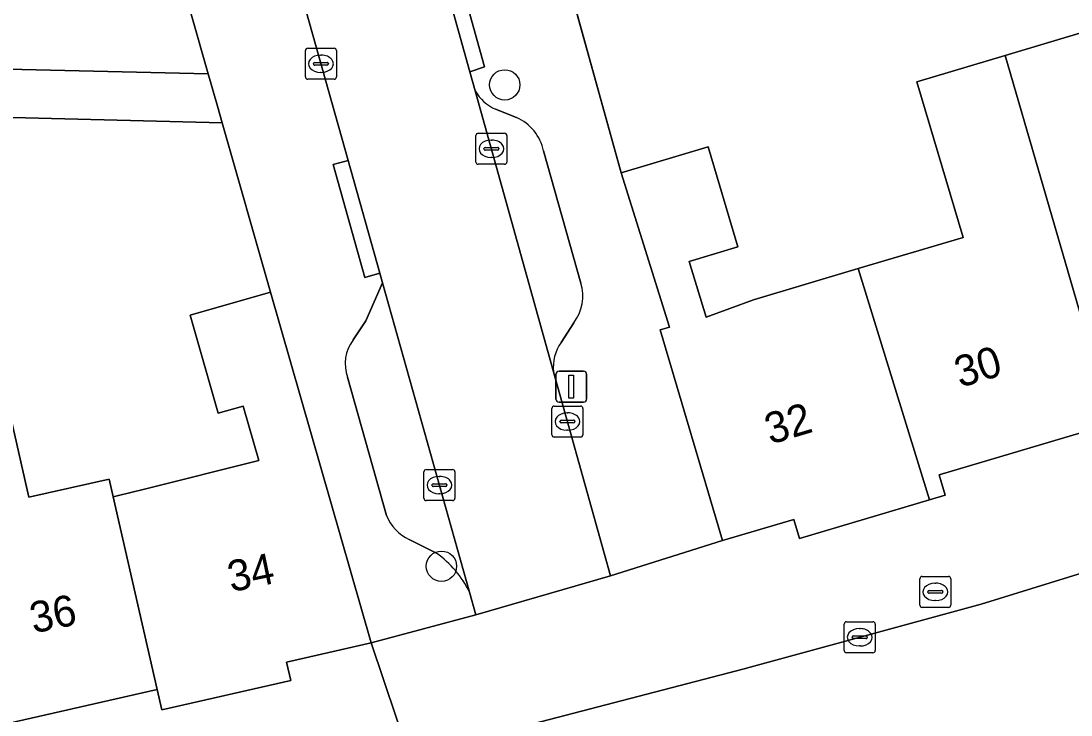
# Model space of a CAD drawing. Extents: x 161838 to 162344, y 381620 to 382160.
# Drawn here: x 162205.58 to 162239.49, y 381644.21 to 381666.61 of the extents above; entities that cross this region are included whole.
import ezdxf

# ---------------------------------------------------------------- set-up
doc = ezdxf.new("R2010")
doc.units = 0
for name, color, linetype in [('IMGEO_Berm_open', 7, 'Continuous'), ('IMGEO_Boom', 7, 'Continuous'), ('IMGEO_Brandkraan', 7, 'Continuous'), ('IMGEO_Erf', 7, 'Continuous'), ('IMGEO_Kolk', 7, 'Continuous'), ('IMGEO_Lichtmast', 7, 'Continuous'), ('IMGEO_Muur', 7, 'Continuous'), ('IMGEO_Pand', 7, 'Continuous'), ('IMGEO_Pand_nummerreeks', 7, 'Continuous'), ('IMGEO_Parkeervlak_open', 7, 'Continuous'), ('IMGEO_Rijbaan_lokaal_open', 7, 'Continuous'), ('IMGEO_Rijbaan_regionaal_gesloten', 7, 'Continuous'), ('IMGEO_Voetpad_open', 7, 'Continuous')]:
    doc.layers.add(name, color=color, linetype=linetype)

msp = doc.modelspace()

# ---------------------------------------------------------------- linework, layer by layer
at = {"layer": 'IMGEO_Berm_open'}
msp.add_arc((162120.639, 382045.642), 420.486, 285.34665, 289.11306, dxfattribs=at)
at = {"layer": 'IMGEO_Boom'}
for centre in [(162221.204, 381664.549), (162219.161, 381649.012)]:
    msp.add_circle(centre, 0.489, dxfattribs=at)
at = {"layer": 'IMGEO_Brandkraan'}
for p, q in [((162234.609, 381647.757), (162234.609, 381648.609)), ((162234.684, 381648.683), (162235.536, 381648.683)), ((162235.097, 381648.463), (162235.122, 381648.463)), ((162235.61, 381648.609), (162235.61, 381647.757)), ((162234.868, 381648.177), (162234.868, 381648.189)), ((162235.306, 381648.14), (162234.908, 381648.14)), ((162234.911, 381648.226), (162235.309, 381648.226)), ((162235.352, 381648.189), (162235.352, 381648.177)), ((162235.12, 381647.903), (162235.095, 381647.903)), ((162235.536, 381647.683), (162234.684, 381647.683))]:
    msp.add_line(p, q, dxfattribs=at)
for points in [[(162234.609, 381647.757), (162234.609, 381648.609)], [(162234.684, 381648.683), (162235.536, 381648.683)], [(162235.61, 381648.609), (162235.61, 381647.757)], [(162235.536, 381647.683), (162234.684, 381647.683)]]:
    msp.add_lwpolyline(points, dxfattribs=at)
for centre, radius, start, end in [((162234.686, 381648.607), 0.0765, 91.552, 178.448), ((162234.686, 381648.607), 0.0765, 91.552, 178.448), ((162235.534, 381648.607), 0.0765, 1.552, 88.448), ((162235.534, 381648.607), 0.0765, 1.552, 88.448), ((162234.908, 381648.186), 0.0403, 85.8775, 175.7526), ((162234.905, 381648.176), 0.0366, 178.938, 274.7102), ((162235.309, 381648.183), 0.043, 264.8664, 352.4533), ((162235.313, 381648.188), 0.0386, 1.7309, 96.639), ((162234.686, 381647.759), 0.0765, 181.552, 268.448), ((162234.686, 381647.759), 0.0765, 181.552, 268.448), ((162235.534, 381647.759), 0.0765, 271.552, 358.448), ((162235.534, 381647.759), 0.0765, 271.552, 358.448)]:
    msp.add_arc(centre, radius, start, end, dxfattribs=at)
for centre, major_axis, ratio, start_param, end_param in [((162235.096, 381648.183), (-0.387, 0.002), 0.722429, 4.712389, 7.853982), ((162235.121, 381648.183), (-0.39, 0.002), 0.717154, 1.570796, 4.712389)]:
    msp.add_ellipse(centre, major_axis=major_axis, ratio=ratio, start_param=start_param, end_param=end_param, dxfattribs=at)
at = {"layer": 'IMGEO_Erf'}
for points in [[(162169.769, 381665.971), (162175.381, 381665.835), (162175.473, 381668.458), (162179.271, 381668.325), (162182.42, 381668.215), (162182.625, 381668.207), (162183.122, 381668.19), (162183.031, 381665.574), (162201.323, 381665.149), (162201.341, 381667.859), (162205.169, 381667.776), (162205.151, 381665.056), (162211.629, 381664.907), (162209.452, 381672.542), (162204.645, 381671.168), (162202.284, 381670.493), (162200.911, 381675.128), (162199.554, 381675.698), (162198.461, 381676.191), (162196.236, 381671.255), (162193.523, 381672.479), (162190.982, 381673.625), (162193.196, 381678.533)], [(162247.052, 381676.144), (162238.757, 381673.589), (162239.475, 381670.879), (162236.071, 381669.924), (162233.575, 381669.223), (162232.433, 381668.903), (162231.714, 381671.613), (162222.883, 381669.205), (162224.963, 381661.714), (162227.769, 381662.548), (162228.727, 381659.322), (162227.16, 381658.849), (162227.713, 381657.048), (162229.234, 381657.614), (162232.618, 381658.619), (162236.003, 381659.625), (162234.51, 381664.65), (162237.36, 381665.497), (162240.211, 381666.344)], [(162204.663, 381656.373), (162205.831, 381651.236), (162208.43, 381651.826), (162208.561, 381651.251), (162208.686, 381651.281), (162209.568, 381651.501), (162213.264, 381652.425), (162212.76, 381654.181), (162211.952, 381653.949), (162211.045, 381657.111), (162213.638, 381657.855), (162212.079, 381663.327), (162204.871, 381663.503)]]:
    msp.add_lwpolyline(points, dxfattribs=at)
at = {"layer": 'IMGEO_Kolk'}
for p, q in [((162214.843, 381665.729), (162215.695, 381665.729)), ((162214.768, 381664.803), (162214.768, 381665.655)), ((162215.256, 381665.509), (162215.281, 381665.509)), ((162215.769, 381665.655), (162215.769, 381664.803)), ((162215.027, 381665.223), (162215.027, 381665.235)), ((162215.465, 381665.186), (162215.067, 381665.186)), ((162215.07, 381665.272), (162215.468, 381665.272)), ((162215.511, 381665.235), (162215.511, 381665.223)), ((162215.695, 381664.729), (162214.843, 381664.729)), ((162215.279, 381664.949), (162215.254, 381664.949)), ((162220.349, 381662.985), (162221.201, 381662.985)), ((162220.274, 381662.059), (162220.274, 381662.911)), ((162220.762, 381662.765), (162220.787, 381662.765)), ((162221.275, 381662.911), (162221.275, 381662.059)), ((162220.533, 381662.479), (162220.533, 381662.491)), ((162220.971, 381662.442), (162220.573, 381662.442)), ((162220.576, 381662.528), (162220.974, 381662.528)), ((162221.017, 381662.491), (162221.017, 381662.479)), ((162221.201, 381661.985), (162220.349, 381661.985)), ((162220.785, 381662.205), (162220.76, 381662.205)), ((162222.804, 381654.181), (162223.656, 381654.181)), ((162222.729, 381653.255), (162222.729, 381654.107)), ((162223.217, 381653.961), (162223.242, 381653.961)), ((162223.73, 381654.107), (162223.73, 381653.255)), ((162222.988, 381653.675), (162222.988, 381653.687)), ((162223.426, 381653.638), (162223.028, 381653.638)), ((162223.031, 381653.724), (162223.429, 381653.724)), ((162223.472, 381653.687), (162223.472, 381653.675)), ((162223.656, 381653.181), (162222.804, 381653.181)), ((162223.24, 381653.401), (162223.215, 381653.401)), ((162218.595, 381651.205), (162218.595, 381652.057)), ((162218.67, 381652.131), (162219.522, 381652.131)), ((162219.083, 381651.911), (162219.108, 381651.911)), ((162219.596, 381652.057), (162219.596, 381651.205)), ((162218.854, 381651.625), (162218.854, 381651.637)), ((162219.292, 381651.588), (162218.894, 381651.588)), ((162218.897, 381651.674), (162219.295, 381651.674)), ((162219.338, 381651.637), (162219.338, 381651.625)), ((162219.522, 381651.131), (162218.67, 381651.131)), ((162219.106, 381651.351), (162219.081, 381651.351)), ((162232.167, 381646.291), (162232.167, 381647.143)), ((162232.242, 381647.217), (162233.094, 381647.217)), ((162233.168, 381647.143), (162233.168, 381646.291)), ((162232.426, 381646.711), (162232.426, 381646.723)), ((162232.469, 381646.76), (162232.867, 381646.76)), ((162232.655, 381646.997), (162232.68, 381646.997)), ((162232.91, 381646.723), (162232.91, 381646.711)), ((162232.864, 381646.674), (162232.466, 381646.674)), ((162232.678, 381646.437), (162232.653, 381646.437)), ((162233.094, 381646.217), (162232.242, 381646.217))]:
    msp.add_line(p, q, dxfattribs=at)
for points in [[(162214.843, 381665.729), (162215.695, 381665.729)], [(162214.768, 381664.803), (162214.768, 381665.655)], [(162215.769, 381665.655), (162215.769, 381664.803)], [(162215.695, 381664.729), (162214.843, 381664.729)], [(162220.349, 381662.985), (162221.201, 381662.985)], [(162220.274, 381662.059), (162220.274, 381662.911)], [(162221.275, 381662.911), (162221.275, 381662.059)], [(162221.201, 381661.985), (162220.349, 381661.985)], [(162222.804, 381654.181), (162223.656, 381654.181)], [(162222.729, 381653.255), (162222.729, 381654.107)], [(162223.73, 381654.107), (162223.73, 381653.255)], [(162223.656, 381653.181), (162222.804, 381653.181)], [(162218.595, 381651.205), (162218.595, 381652.057)], [(162218.67, 381652.131), (162219.522, 381652.131)], [(162219.596, 381652.057), (162219.596, 381651.205)], [(162219.522, 381651.131), (162218.67, 381651.131)], [(162232.167, 381646.291), (162232.167, 381647.143)], [(162232.242, 381647.217), (162233.094, 381647.217)], [(162233.168, 381647.143), (162233.168, 381646.291)], [(162233.094, 381646.217), (162232.242, 381646.217)]]:
    msp.add_lwpolyline(points, dxfattribs=at)
for centre, radius, start, end in [((162214.845, 381665.653), 0.0765, 91.552, 178.448), ((162214.845, 381665.653), 0.0765, 91.552, 178.448), ((162215.693, 381665.653), 0.0765, 1.552, 88.448), ((162215.693, 381665.653), 0.0765, 1.552, 88.448), ((162215.067, 381665.232), 0.0403, 85.8775, 175.7526), ((162215.064, 381665.222), 0.0366, 178.938, 274.7102), ((162215.468, 381665.229), 0.043, 264.8664, 352.4533), ((162215.472, 381665.234), 0.0386, 1.7309, 96.639), ((162214.845, 381664.805), 0.0765, 181.552, 268.448), ((162214.845, 381664.805), 0.0765, 181.552, 268.448), ((162215.693, 381664.805), 0.0765, 271.552, 358.448), ((162215.693, 381664.805), 0.0765, 271.552, 358.448), ((162220.351, 381662.909), 0.0765, 91.552, 178.448), ((162220.351, 381662.909), 0.0765, 91.552, 178.448), ((162221.199, 381662.909), 0.0765, 1.552, 88.448), ((162221.199, 381662.909), 0.0765, 1.552, 88.448), ((162220.573, 381662.488), 0.0403, 85.8775, 175.7526), ((162220.57, 381662.478), 0.0366, 178.938, 274.7102), ((162220.974, 381662.485), 0.043, 264.8664, 352.4533), ((162220.978, 381662.49), 0.0386, 1.7309, 96.639), ((162220.351, 381662.061), 0.0765, 181.552, 268.448), ((162220.351, 381662.061), 0.0765, 181.552, 268.448), ((162221.199, 381662.061), 0.0765, 271.552, 358.448), ((162221.199, 381662.061), 0.0765, 271.552, 358.448), ((162222.806, 381654.105), 0.0765, 91.552, 178.448), ((162222.806, 381654.105), 0.0765, 91.552, 178.448), ((162223.654, 381654.105), 0.0765, 1.552, 88.448), ((162223.654, 381654.105), 0.0765, 1.552, 88.448), ((162223.028, 381653.684), 0.0403, 85.8775, 175.7526), ((162223.025, 381653.674), 0.0366, 178.938, 274.7102), ((162223.429, 381653.681), 0.043, 264.8664, 352.4533), ((162223.433, 381653.686), 0.0386, 1.7309, 96.639), ((162222.806, 381653.257), 0.0765, 181.552, 268.448), ((162222.806, 381653.257), 0.0765, 181.552, 268.448), ((162223.654, 381653.257), 0.0765, 271.552, 358.448), ((162223.654, 381653.257), 0.0765, 271.552, 358.448), ((162218.672, 381652.055), 0.0765, 91.552, 178.448), ((162218.672, 381652.055), 0.0765, 91.552, 178.448), ((162219.52, 381652.055), 0.0765, 1.552, 88.448), ((162219.52, 381652.055), 0.0765, 1.552, 88.448), ((162218.894, 381651.634), 0.0403, 85.8775, 175.7526), ((162218.891, 381651.624), 0.0366, 178.938, 274.7102), ((162219.295, 381651.631), 0.043, 264.8664, 352.4533), ((162219.299, 381651.636), 0.0386, 1.7309, 96.639), ((162218.672, 381651.207), 0.0765, 181.552, 268.448), ((162218.672, 381651.207), 0.0765, 181.552, 268.448), ((162219.52, 381651.207), 0.0765, 271.552, 358.448), ((162219.52, 381651.207), 0.0765, 271.552, 358.448), ((162232.244, 381647.141), 0.0765, 91.552, 178.448), ((162232.244, 381647.141), 0.0765, 91.552, 178.448), ((162233.092, 381647.141), 0.0765, 1.552, 88.448), ((162233.092, 381647.141), 0.0765, 1.552, 88.448), ((162232.466, 381646.72), 0.0403, 85.8775, 175.7526), ((162232.463, 381646.71), 0.0366, 178.938, 274.7102), ((162232.867, 381646.717), 0.043, 264.8664, 352.4533), ((162232.871, 381646.722), 0.0386, 1.7309, 96.639), ((162232.244, 381646.293), 0.0765, 181.552, 268.448), ((162232.244, 381646.293), 0.0765, 181.552, 268.448), ((162233.092, 381646.293), 0.0765, 271.552, 358.448), ((162233.092, 381646.293), 0.0765, 271.552, 358.448)]:
    msp.add_arc(centre, radius, start, end, dxfattribs=at)
for centre, major_axis, ratio, start_param, end_param in [((162215.255, 381665.229), (-0.387, 0.002), 0.722429, 4.712389, 7.853982), ((162215.28, 381665.229), (-0.39, 0.002), 0.717154, 1.570796, 4.712389), ((162220.761, 381662.485), (-0.387, 0.002), 0.722429, 4.712389, 7.853982), ((162220.786, 381662.485), (-0.39, 0.002), 0.717154, 1.570796, 4.712389), ((162223.216, 381653.681), (-0.387, 0.002), 0.722429, 4.712389, 7.853982), ((162223.241, 381653.681), (-0.39, 0.002), 0.717154, 1.570796, 4.712389), ((162219.082, 381651.631), (-0.387, 0.002), 0.722429, 4.712389, 7.853982), ((162219.107, 381651.631), (-0.39, 0.002), 0.717154, 1.570796, 4.712389), ((162232.654, 381646.717), (-0.387, 0.002), 0.722429, 4.712389, 7.853982), ((162232.679, 381646.717), (-0.39, 0.002), 0.717154, 1.570796, 4.712389)]:
    msp.add_ellipse(centre, major_axis=major_axis, ratio=ratio, start_param=start_param, end_param=end_param, dxfattribs=at)
at = {"layer": 'IMGEO_Lichtmast'}
for p, q in [((162222.858, 381654.407), (162222.858, 381655.207)), ((162222.858, 381655.207), (162222.858, 381654.407)), ((162222.958, 381655.307), (162223.748, 381655.307)), ((162223.748, 381655.307), (162222.958, 381655.307)), ((162223.848, 381655.207), (162223.848, 381654.407)), ((162223.848, 381654.407), (162223.848, 381655.207)), ((162223.748, 381654.307), (162222.958, 381654.307)), ((162222.958, 381654.307), (162223.748, 381654.307))]:
    msp.add_line(p, q, dxfattribs=at)
msp.add_lwpolyline([(162223.278, 381655.182), (162223.428, 381655.182), (162223.428, 381654.432), (162223.278, 381654.432), (162223.278, 381655.182)], dxfattribs=at)
for centre, start, end in [((162222.958, 381655.207), 90, 180), ((162222.958, 381655.207), 90, 180), ((162223.748, 381655.207), 0, 90), ((162223.748, 381655.207), 360, 90), ((162222.958, 381654.407), 180, 270), ((162222.958, 381654.407), 180, 270), ((162223.748, 381654.407), 270, 0), ((162223.748, 381654.407), 270, 0)]:
    msp.add_arc(centre, 0.1, start, end, dxfattribs=at)
at = {"layer": 'IMGEO_Muur'}
for points in [[(162211.629, 381664.907), (162209.452, 381672.542)], [(162224.963, 381661.714), (162222.822, 381669.423)], [(162211.97, 381663.71), (162211.928, 381663.857)], [(162213.638, 381657.855), (162211.97, 381663.71)]]:
    msp.add_lwpolyline(points, dxfattribs=at)
at = {"layer": 'IMGEO_Pand'}
for points in [[(162240.82, 381653.616), (162245.791, 381655.093), (162245.986, 381654.436), (162246.647, 381654.632), (162244.469, 381662.169), (162241.696, 381661.345), (162240.211, 381666.344), (162237.36, 381665.497)], [(162240.82, 381653.616), (162237.36, 381665.497), (162234.51, 381664.65), (162236.003, 381659.625), (162232.618, 381658.619), (162234.92, 381651.151), (162235.43, 381651.303), (162235.235, 381651.957)], [(162232.618, 381658.619), (162229.234, 381657.614), (162227.713, 381657.048), (162227.16, 381658.849), (162228.727, 381659.322), (162227.769, 381662.548), (162224.963, 381661.714), (162226.528, 381656.733), (162226.219, 381656.642), (162228.239, 381649.84), (162230.543, 381650.524), (162230.726, 381649.906), (162234.92, 381651.151)], [(162213.638, 381657.855), (162211.045, 381657.111), (162211.952, 381653.949), (162212.76, 381654.181), (162213.264, 381652.425), (162209.568, 381651.501), (162208.686, 381651.281), (162208.561, 381651.251), (162209.978, 381645.034), (162210.127, 381644.378), (162214.292, 381645.325), (162214.157, 381645.917), (162216.887, 381646.538)], [(162201.622, 381655.682), (162201.738, 381655.172), (162204.337, 381643.756), (162209.978, 381645.034), (162208.561, 381651.251), (162208.43, 381651.826), (162205.831, 381651.236), (162204.663, 381656.373)]]:
    msp.add_lwpolyline(points, close=True, dxfattribs=at)
at = {"layer": 'IMGEO_Parkeervlak_open'}
for points in [[(162220.253, 381664.356), (162222.781, 381655.288)], [(162221.584, 381663.497), (162220.911, 381663.764)], [(162223.66, 381658.151), (162222.459, 381662.417)], [(162220.068, 381648.178), (162217.261, 381658.154), (162216.716, 381656.937), (162216.309, 381656.315)], [(162223.024, 381656.234), (162223.431, 381656.869)], [(162216.13, 381655.109), (162217.382, 381650.652)], [(162218.117, 381649.877), (162219.006, 381649.432)]]:
    msp.add_lwpolyline(points, dxfattribs=at)
for centre, radius, start, end in [((162221.421, 381664.993), 1.331, 208.5988, 247.446), ((162220.961, 381662.098), 1.532, 12.0345, 65.9932), ((162222.311, 381657.73), 1.413, 322.4303, 17.3142), ((162217.335, 381655.546), 1.282, 143.1628, 199.9523), ((162224.139, 381655.443), 1.367, 144.6594, 186.5282), ((162218.721, 381651.186), 1.442, 201.7391, 245.2261), ((162216.982, 381646.642), 3.447, 26.4708, 54.0511)]:
    msp.add_arc(centre, radius, start, end, dxfattribs=at)
at = {"layer": 'IMGEO_Rijbaan_lokaal_open'}
msp.add_lwpolyline([(162220.082, 381664.97), (162219.035, 381668.723), (162215.556, 381681.205), (162213.362, 381680.611), (162211.114, 381680.002), (162216.148, 381662.111), (162217.172, 381658.471), (162217.261, 381658.154), (162220.068, 381648.178), (162220.275, 381647.442), (162224.618, 381648.697), (162222.781, 381655.288), (162220.253, 381664.356)], close=True, dxfattribs=at)
msp.add_lwpolyline([(162241.729, 381644.041), (162242.385, 381644.249), (162241.048, 381649.166), (162236.593, 381647.788), (162229.134, 381645.75), (162228.937, 381645.699), (162218.428, 381642.967), (162218.121, 381642.892), (162213.893, 381641.857), (162205.924, 381640.149), (162199.956, 381638.956)], dxfattribs=at)
at = {"layer": 'IMGEO_Rijbaan_regionaal_gesloten'}
msp.add_arc((162120.639, 382045.642), 420.486, 285.34665, 289.11306, dxfattribs=at)
at = {"layer": 'IMGEO_Voetpad_open'}
for points in [[(162226.219, 381656.642), (162226.528, 381656.733), (162224.963, 381661.714), (162222.883, 381669.205), (162222.822, 381669.423), (162222.493, 381670.606), (162220.972, 381676.079), (162218.956, 381683.081), (162218.778, 381683.698), (162214.952, 381683.529), (162215.194, 381682.6), (162215.556, 381681.205), (162219.035, 381668.723), (162219.516, 381668.857), (162220.554, 381665.134), (162220.082, 381664.97), (162220.253, 381664.356)], [(162211.114, 381680.002), (162210.606, 381681.194), (162210.191, 381682.169), (162207.271, 381680.172), (162209.452, 381672.542), (162211.629, 381664.907), (162211.928, 381663.857), (162212.079, 381663.327), (162213.638, 381657.855), (162216.887, 381646.538), (162220.275, 381647.442), (162220.068, 381648.178)], [(162216.309, 381656.315), (162216.716, 381656.937), (162217.261, 381658.154), (162217.172, 381658.471), (162216.691, 381658.336), (162215.667, 381661.976), (162216.148, 381662.111), (162211.114, 381680.002)], [(162154.979, 381664.517), (162171.387, 381664.319), (162171.383, 381664.183), (162174.763, 381664.074), (162178.947, 381663.939), (162178.953, 381664.133), (162181.089, 381664.081), (162187.051, 381663.936), (162197.044, 381663.693), (162197.593, 381663.68), (162200.432, 381663.611), (162204.412, 381663.514), (162204.871, 381663.503), (162212.079, 381663.327), (162211.928, 381663.857), (162211.629, 381664.907), (162205.151, 381665.056), (162201.323, 381665.149), (162183.031, 381665.574), (162182.534, 381665.586), (162179.274, 381665.7), (162175.381, 381665.835), (162169.769, 381665.971)], [(162220.911, 381663.764), (162221.584, 381663.497)], [(162222.459, 381662.417), (162223.66, 381658.151)], [(162222.781, 381655.288), (162224.618, 381648.697), (162228.239, 381649.84), (162226.219, 381656.642)], [(162223.431, 381656.869), (162223.024, 381656.234)], [(162217.382, 381650.652), (162216.13, 381655.109)], [(162240.82, 381653.616), (162235.235, 381651.957), (162235.43, 381651.303), (162234.92, 381651.151), (162230.726, 381649.906), (162230.543, 381650.524), (162228.239, 381649.84), (162224.618, 381648.697), (162220.275, 381647.442), (162216.887, 381646.538), (162218.121, 381642.892), (162218.428, 381642.967), (162228.937, 381645.699), (162229.134, 381645.75), (162236.593, 381647.788), (162241.048, 381649.166)], [(162219.006, 381649.432), (162218.117, 381649.877)], [(162199.956, 381638.956), (162205.924, 381640.149), (162213.893, 381641.857), (162218.121, 381642.892), (162216.887, 381646.538), (162214.157, 381645.917), (162214.292, 381645.325), (162210.127, 381644.378), (162209.978, 381645.034), (162204.337, 381643.756), (162198.335, 381642.391), (162198.442, 381641.649), (162194.18, 381641.034), (162194.097, 381641.605), (162191.344, 381641.208), (162190.207, 381640.947), (162187.44, 381640.547), (162187.55, 381639.782), (162183.361, 381639.177), (162183.28, 381639.742), (162177.565, 381639.1), (162171.735, 381638.445), (162171.763, 381637.741), (162167.497, 381637.575)]]:
    msp.add_lwpolyline(points, dxfattribs=at)
for points in [[(162220.082, 381664.97), (162220.554, 381665.134), (162219.516, 381668.857), (162219.035, 381668.723)], [(162217.172, 381658.471), (162216.148, 381662.111), (162215.667, 381661.976), (162216.691, 381658.336)]]:
    msp.add_lwpolyline(points, close=True, dxfattribs=at)
for centre, radius, start, end in [((162221.421, 381664.993), 1.331, 208.5988, 247.446), ((162220.961, 381662.098), 1.532, 12.0345, 65.9932), ((162222.311, 381657.73), 1.413, 322.4303, 17.3142), ((162217.335, 381655.546), 1.282, 143.1628, 199.9523), ((162224.139, 381655.443), 1.367, 144.6594, 186.5282), ((162218.721, 381651.186), 1.442, 201.7391, 245.2261), ((162216.982, 381646.642), 3.447, 26.4708, 54.0511)]:
    msp.add_arc(centre, radius, start, end, dxfattribs=at)

# ---------------------------------------------------------------- texts
at = {"layer": 'IMGEO_Pand_nummerreeks'}
for s, rotation, p in [('30', 16.6737, (162235.908, 381654.767)), ('32', 16.6731, (162229.781, 381652.933)), ('34', 11.7857, (162212.371, 381648.17)), ('36', 11.7867, (162205.985, 381646.838))]:
    msp.add_text(s, height=1, rotation=rotation, dxfattribs=at).set_placement(p)

doc.saveas('drawing.dxf')
